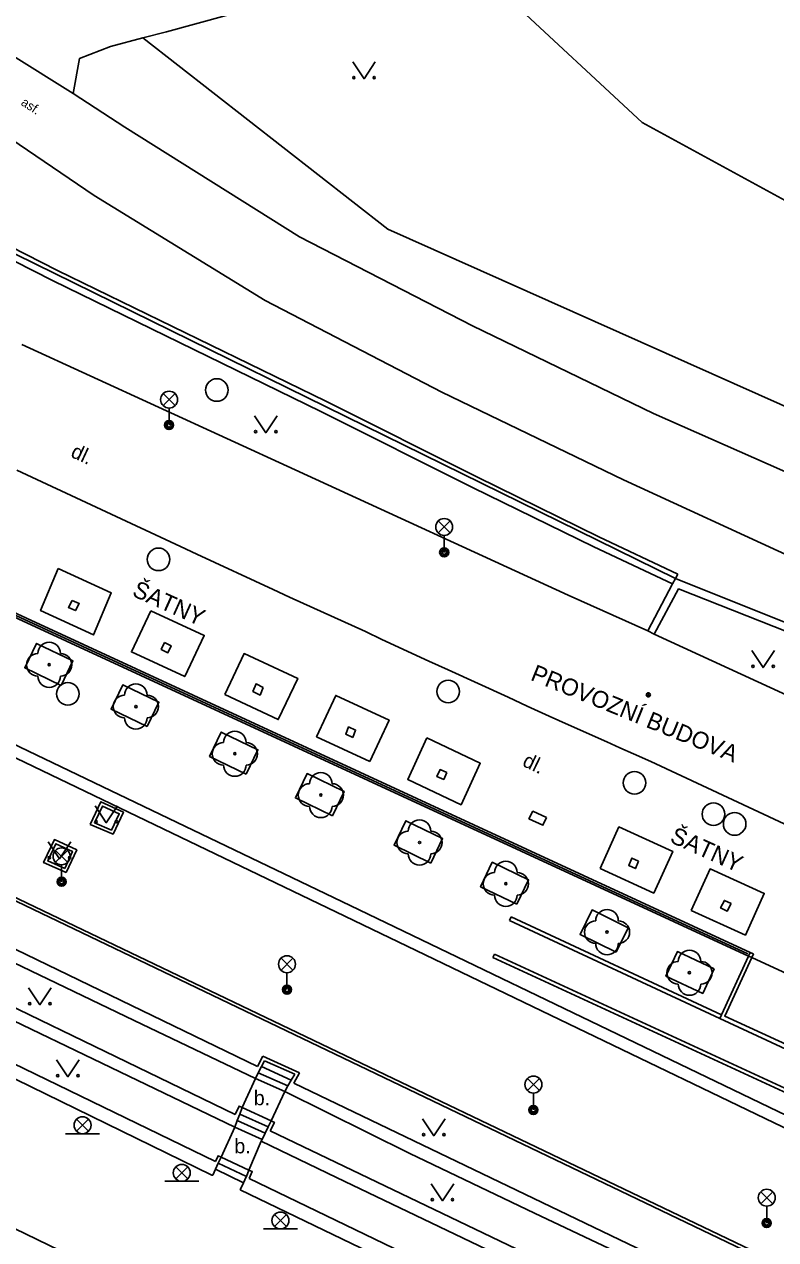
# Model space of a CAD drawing. Extents: x -600391 to -599491, y -1160176 to -1159402.
# Drawn here: x -599668.1 to -599634.9, y -1159917.7 to -1159863.8 of the extents above; entities that cross this region are included whole.
import ezdxf

# ---------------------------------------------------------------- set-up
doc = ezdxf.new("R2010")
doc.units = 0
for name, color, linetype in [('Level 10', 7, 'Continuous'), ('Level 11', 7, 'Continuous'), ('Level 22', 7, 'Continuous'), ('Level 27', 7, 'Continuous'), ('Level 33', 7, 'Continuous'), ('Level 36', 7, 'Continuous'), ('Level 39', 7, 'Continuous'), ('Level 40', 7, 'Continuous'), ('Level 41', 7, 'Continuous'), ('Level 5', 7, 'Continuous'), ('Level 51', 7, 'Continuous'), ('Level 6', 7, 'Continuous'), ('Level 7', 7, 'Continuous'), ('Level 9', 7, 'Continuous')]:
    doc.layers.add(name, color=color, linetype=linetype)

msp = doc.modelspace()

# ---------------------------------------------------------------- linework, layer by layer
at = {"layer": 'Level 10'}
for points in [[(-599713.98, -1159822.58), (-599711.6, -1159825.54), (-599708.33, -1159829.83), (-599704.71, -1159834.55), (-599698.71, -1159842.07), (-599692.98, -1159848.52), (-599687.85, -1159853.41), (-599683.57, -1159857.23), (-599677.45, -1159862.47), (-599670.96, -1159867.39), (-599665.03, -1159871.4), (-599657.47, -1159876.05), (-599649.65, -1159880.12), (-599641.6, -1159884), (-599634.03, -1159887.48), (-599629.19, -1159889.64)], [(-599665.96, -1159866.88), (-599668.73, -1159865.16), (-599671.34, -1159863.22)], [(-599566.76, -1159900.82), (-599574.35, -1159897.35), (-599579.98, -1159895.64), (-599584.73, -1159895.06), (-599588.83, -1159895.06), (-599598.86, -1159895.47), (-599603.02, -1159895.18), (-599606.84, -1159894.41), (-599616.19, -1159891.17), (-599625.08, -1159887.93), (-599627.63, -1159886.61), (-599634.56, -1159883.59), (-599640.27, -1159881.06), (-599648.29, -1159877.17), (-599655.94, -1159873.24), (-599663.68, -1159868.37), (-599665.96, -1159866.88)]]:
    msp.add_lwpolyline(points, dxfattribs=at)
at = {"layer": 'Level 11'}
for points in [[(-599585.79, -1159827.98), (-599582.81, -1159845.76), (-599573.79, -1159868.81), (-599568.71, -1159879.29), (-599570.4, -1159883.1), (-599584.8, -1159885.53), (-599601.31, -1159885.74), (-599608.93, -1159885.43), (-599616.97, -1159881.72), (-599628.93, -1159874.63), (-599640.78, -1159868.17), (-599646.75, -1159862.61)], [(-599665.96, -1159866.88), (-599665.68, -1159865.33), (-599664.32, -1159864.8), (-599662.88, -1159864.42), (-599661.84, -1159864.15), (-599657.79, -1159863.04), (-599654.05, -1159861.59)], [(-599635.99, -1159904.94), (-599682.81, -1159883.31)], [(-599590.61, -1159925.23), (-599623.29, -1159914.37), (-599624.51, -1159916.91), (-599653.71, -1159902.85), (-599687.73, -1159886.52), (-599702.43, -1159898.64), (-599702.12, -1159899.03)], [(-599687.66, -1159887.11), (-599653.94, -1159903.32)], [(-599666.63, -1159887.93), (-599664.28, -1159889.01), (-599665.06, -1159890.87), (-599667.41, -1159889.79), (-599666.63, -1159887.93)], [(-599640.25, -1159890.84), (-599639.16, -1159888.83), (-599630.72, -1159892.16), (-599631, -1159893.09), (-599631.8, -1159894.72)], [(-599666.01, -1159889.34), (-599665.7, -1159889.48), (-599665.87, -1159889.79), (-599666.18, -1159889.65), (-599666.01, -1159889.34)], [(-599662.53, -1159889.8), (-599660.16, -1159890.89), (-599661.03, -1159892.71), (-599663.39, -1159891.62), (-599662.53, -1159889.8)], [(-599661.93, -1159891.2), (-599661.63, -1159891.35), (-599661.77, -1159891.66), (-599662.07, -1159891.51), (-599661.93, -1159891.2)], [(-599666.5, -1159893.1), (-599665.98, -1159892.02), (-599667.59, -1159891.24), (-599668.11, -1159892.32), (-599666.5, -1159893.1)], [(-599659.25, -1159893.51), (-599658.4, -1159891.69), (-599656.02, -1159892.79), (-599656.89, -1159894.62), (-599659.25, -1159893.51)], [(-599662.69, -1159894.93), (-599662.17, -1159893.85), (-599663.77, -1159893.08), (-599664.29, -1159894.16), (-599662.69, -1159894.93)], [(-599657.55, -1159893.19), (-599657.69, -1159893.53), (-599658.01, -1159893.37), (-599657.87, -1159893.03), (-599657.55, -1159893.19)], [(-599652.83, -1159896.47), (-599655.19, -1159895.38), (-599654.34, -1159893.55), (-599651.98, -1159894.64), (-599652.83, -1159896.47)], [(-599653.59, -1159895.41), (-599653.9, -1159895.27), (-599653.77, -1159894.94), (-599653.46, -1159895.08), (-599653.59, -1159895.41)], [(-599658.31, -1159897.03), (-599657.79, -1159895.95), (-599659.41, -1159895.17), (-599659.93, -1159896.25), (-599658.31, -1159897.03)], [(-599650.31, -1159895.42), (-599647.94, -1159896.55), (-599648.79, -1159898.39), (-599651.15, -1159897.27), (-599650.31, -1159895.42)], [(-599654.49, -1159898.88), (-599653.97, -1159897.8), (-599655.61, -1159897.01), (-599656.13, -1159898.09), (-599654.49, -1159898.88)], [(-599649.42, -1159896.96), (-599649.56, -1159897.27), (-599649.86, -1159897.14), (-599649.72, -1159896.83), (-599649.42, -1159896.96)], [(-599665.21, -1159899.26), (-599664.74, -1159898.26), (-599663.74, -1159898.72), (-599664.2, -1159899.69), (-599665.21, -1159899.26)], [(-599665.02, -1159899.19), (-599664.67, -1159898.45), (-599663.93, -1159898.79), (-599664.27, -1159899.51), (-599665.02, -1159899.19)], [(-599645.01, -1159898.96), (-599645.17, -1159899.3), (-599645.79, -1159899.01), (-599645.61, -1159898.68), (-599645.01, -1159898.96)], [(-599650.13, -1159900.97), (-599649.61, -1159899.89), (-599651.24, -1159899.1), (-599651.76, -1159900.18), (-599650.13, -1159900.97)], [(-599642.64, -1159901.21), (-599641.8, -1159899.37), (-599639.42, -1159900.46), (-599640.26, -1159902.3), (-599642.64, -1159901.21)], [(-599672.32, -1159899.95), (-599672.61, -1159900.55), (-599625.03, -1159923.34)], [(-599666.27, -1159901.39), (-599667.28, -1159900.95), (-599666.8, -1159899.93), (-599665.81, -1159900.39), (-599666.27, -1159901.39)], [(-599666.34, -1159901.21), (-599667.09, -1159900.88), (-599666.73, -1159900.12), (-599666, -1159900.46), (-599666.34, -1159901.21)], [(-599672.82, -1159900.6), (-599625.1, -1159923.48)], [(-599640.93, -1159900.89), (-599641.07, -1159901.22), (-599641.37, -1159901.08), (-599641.23, -1159900.75), (-599640.93, -1159900.89)], [(-599646.32, -1159902.8), (-599647.93, -1159902.02), (-599647.41, -1159900.94), (-599645.8, -1159901.72), (-599646.32, -1159902.8)], [(-599638.61, -1159903.07), (-599637.77, -1159901.23), (-599635.37, -1159902.32), (-599636.2, -1159904.16), (-599638.61, -1159903.07)], [(-599673.64, -1159902.32), (-599657.8, -1159909.99)], [(-599657.9, -1159910.52), (-599663.26, -1159907.95), (-599668.61, -1159905.37), (-599673.88, -1159902.81)], [(-599641.92, -1159904.92), (-599643.52, -1159904.13), (-599642.99, -1159903.05), (-599641.39, -1159903.84), (-599641.92, -1159904.92)], [(-599636.84, -1159902.77), (-599637.13, -1159902.63), (-599637.3, -1159902.96), (-599637.01, -1159903.1), (-599636.84, -1159902.77)], [(-599653.94, -1159903.32), (-599624.26, -1159917.61), (-599623.02, -1159914.99)], [(-599646.58, -1159903.35), (-599646.65, -1159903.51)], [(-599646.65, -1159903.51), (-599637.33, -1159907.85)], [(-599646.58, -1159903.35), (-599637.26, -1159907.7)], [(-599674.65, -1159904.43), (-599658.8, -1159912.11)], [(-599658.81, -1159912.67), (-599674.89, -1159904.93)], [(-599647.31, -1159905.01), (-599647.38, -1159905.16)], [(-599633.83, -1159907.25), (-599627.64, -1159910.13), (-599625.78, -1159911.03), (-599627.4, -1159914.32), (-599629.35, -1159913.49), (-599647.38, -1159905.16)], [(-599634.05, -1159907.34), (-599627.72, -1159910.28), (-599626.01, -1159911.11), (-599627.48, -1159914.1), (-599629.28, -1159913.34), (-599647.31, -1159905.01)], [(-599637.58, -1159905.66), (-599638.09, -1159906.75), (-599639.72, -1159905.98), (-599639.21, -1159904.89), (-599637.58, -1159905.66)], [(-599637.33, -1159907.85), (-599628.63, -1159911.91), (-599628.54, -1159911.7), (-599637.12, -1159907.76), (-599635.92, -1159905.16)], [(-599637.26, -1159907.7), (-599636.06, -1159905.1)], [(-599636.06, -1159905.1), (-599635.99, -1159904.94)], [(-599635.85, -1159905), (-599635.99, -1159904.94)], [(-599635.92, -1159905.16), (-599635.85, -1159905)], [(-599659.66, -1159914.19), (-599675.62, -1159906.45)], [(-599659.83, -1159914.8), (-599675.87, -1159906.95)], [(-599637.33, -1159907.85), (-599637.26, -1159907.7)], [(-599657.57, -1159909.53), (-599657.8, -1159909.99)], [(-599657.63, -1159909.99), (-599657.77, -1159910.26)], [(-599657.5, -1159909.73), (-599657.63, -1159909.99)], [(-599657.63, -1159909.99), (-599656.31, -1159910.59)], [(-599657.57, -1159909.53), (-599655.95, -1159910.26)], [(-599657.5, -1159909.73), (-599656.16, -1159910.33)], [(-599657.9, -1159910.52), (-599658.48, -1159911.8)], [(-599657.77, -1159910.26), (-599657.9, -1159910.52)], [(-599657.9, -1159910.52), (-599656.6, -1159911.09)], [(-599657.77, -1159910.26), (-599656.46, -1159910.84)], [(-599656.31, -1159910.59), (-599656.46, -1159910.84)], [(-599656.16, -1159910.33), (-599656.31, -1159910.59)], [(-599655.95, -1159910.26), (-599656.2, -1159910.72)], [(-599657.2, -1159912.39), (-599656.6, -1159911.09)], [(-599656.46, -1159910.84), (-599656.6, -1159911.09)], [(-599640.02, -1159919.1), (-599645.54, -1159916.48), (-599651.06, -1159913.83), (-599656.6, -1159911.09)], [(-599639.89, -1159918.56), (-599656.2, -1159910.72)], [(-599658.8, -1159912.11), (-599658.62, -1159911.74), (-599658.48, -1159911.8)], [(-599658.7, -1159912.38), (-599658.59, -1159912.09)], [(-599658.59, -1159912.09), (-599658.48, -1159911.8)], [(-599658.59, -1159912.09), (-599657.33, -1159912.65)], [(-599658.48, -1159911.8), (-599657.2, -1159912.39)], [(-599658.81, -1159912.67), (-599659.41, -1159914)], [(-599658.81, -1159912.67), (-599658.7, -1159912.38)], [(-599658.81, -1159912.67), (-599657.6, -1159913.21)], [(-599658.7, -1159912.38), (-599657.46, -1159912.93)], [(-599657.33, -1159912.65), (-599657.46, -1159912.93)], [(-599657.2, -1159912.39), (-599657.33, -1159912.65)], [(-599657.25, -1159912.84), (-599657.06, -1159912.46), (-599657.2, -1159912.39)], [(-599658.19, -1159914.58), (-599657.64, -1159913.29)], [(-599657.64, -1159913.29), (-599657.6, -1159913.21)], [(-599657.64, -1159913.29), (-599654.31, -1159914.9), (-599642.41, -1159920.6), (-599641.01, -1159921.25)], [(-599657.46, -1159912.93), (-599657.6, -1159913.21)], [(-599657.25, -1159912.84), (-599640.91, -1159920.68)], [(-599674.54, -1159914.26), (-599648.15, -1159927.07)], [(-599659.66, -1159914.19), (-599659.55, -1159913.94), (-599659.41, -1159914)], [(-599659.54, -1159914.27), (-599659.66, -1159914.53)], [(-599659.41, -1159914), (-599659.54, -1159914.27)], [(-599659.54, -1159914.27), (-599658.3, -1159914.85)], [(-599659.41, -1159914), (-599658.19, -1159914.58)], [(-599659.83, -1159914.8), (-599659.79, -1159914.8)], [(-599659.66, -1159914.53), (-599659.79, -1159914.8)], [(-599659.66, -1159914.53), (-599658.42, -1159915.13)], [(-599658.42, -1159915.13), (-599658.31, -1159914.87), (-599658.3, -1159914.85)], [(-599658.3, -1159914.85), (-599658.19, -1159914.58)], [(-599658.18, -1159914.95), (-599658.04, -1159914.64), (-599658.19, -1159914.58)], [(-599658.57, -1159915.45), (-599658.42, -1159915.13)], [(-599642.13, -1159923.37), (-599658.57, -1159915.45)], [(-599658.18, -1159914.95), (-599641.94, -1159922.78)]]:
    msp.add_lwpolyline(points, dxfattribs=at)
at = {"layer": 'Level 22'}
for centre in [(-599667.03, -1159892.19), (-599663.19, -1159894.04), (-599658.81, -1159896.13), (-599655, -1159897.96), (-599650.63, -1159900.06), (-599646.81, -1159901.89), (-599642.33, -1159904.03), (-599638.68, -1159905.83)]:
    msp.add_circle(centre, 0.05, dxfattribs=at)
for centre, start, end in [((-599667.03, -1159891.69), 0, 180), ((-599667.53, -1159892.19), 90, 270), ((-599666.53, -1159892.19), 270, 90), ((-599667.03, -1159892.69), 180, 0), ((-599663.19, -1159893.54), 0, 180), ((-599663.69, -1159894.04), 90, 270), ((-599662.69, -1159894.04), 270, 90), ((-599663.19, -1159894.54), 180, 0), ((-599658.81, -1159895.63), 0, 180), ((-599659.31, -1159896.13), 90, 270), ((-599658.31, -1159896.13), 270, 90), ((-599658.81, -1159896.63), 180, 0), ((-599655, -1159897.46), 0, 180), ((-599655.5, -1159897.96), 90, 270), ((-599654.5, -1159897.96), 270, 90), ((-599655, -1159898.46), 180, 0), ((-599650.63, -1159899.56), 0, 180), ((-599651.13, -1159900.06), 90, 270), ((-599650.13, -1159900.06), 270, 90), ((-599650.63, -1159900.56), 180, 0), ((-599646.81, -1159901.39), 0, 180), ((-599647.31, -1159901.89), 90, 270), ((-599646.31, -1159901.89), 270, 90), ((-599646.81, -1159902.39), 180, 0), ((-599642.33, -1159903.53), 0, 180), ((-599642.83, -1159904.03), 90, 270), ((-599641.83, -1159904.03), 270, 90), ((-599642.33, -1159904.53), 180, 0), ((-599638.68, -1159905.33), 0, 180), ((-599639.18, -1159905.83), 90, 270), ((-599638.18, -1159905.83), 270, 90), ((-599638.68, -1159906.33), 180, 0)]:
    msp.add_arc(centre, 0.5, start, end, dxfattribs=at)
at = {"layer": 'Level 27'}
for centre in [(-599659.61, -1159880.02), (-599662.19, -1159887.52), (-599666.2, -1159893.48), (-599649.36, -1159893.37), (-599641.11, -1159897.42), (-599637.62, -1159898.81), (-599636.68, -1159899.24)]:
    msp.add_circle(centre, 0.5, dxfattribs=at)
at = {"layer": 'Level 33'}
for p, q in [((-599661.985, -1159880.71), (-599661.455, -1159880.18)), ((-599661.985, -1159880.18), (-599661.455, -1159880.71)), ((-599661.72, -1159880.82), (-599661.72, -1159881.57)), ((-599649.805, -1159886.35), (-599649.275, -1159885.82)), ((-599649.805, -1159885.82), (-599649.275, -1159886.35)), ((-599649.54, -1159886.46), (-599649.54, -1159887.21)), ((-599666.745, -1159900.94), (-599666.215, -1159900.41)), ((-599666.745, -1159900.41), (-599666.215, -1159900.94)), ((-599666.48, -1159901.05), (-599666.48, -1159901.8)), ((-599656.765, -1159905.72), (-599656.235, -1159905.19)), ((-599656.765, -1159905.19), (-599656.235, -1159905.72)), ((-599656.5, -1159905.83), (-599656.5, -1159906.58)), ((-599645.855, -1159911.05), (-599645.325, -1159910.52)), ((-599645.855, -1159910.52), (-599645.325, -1159911.05)), ((-599645.59, -1159911.16), (-599645.59, -1159911.91)), ((-599665.815, -1159912.85), (-599665.285, -1159912.32)), ((-599665.815, -1159912.32), (-599665.285, -1159912.85)), ((-599666.3, -1159912.96), (-599664.8, -1159912.96)), ((-599661.425, -1159914.96), (-599660.895, -1159914.43)), ((-599661.425, -1159914.43), (-599660.895, -1159914.96)), ((-599661.91, -1159915.07), (-599660.41, -1159915.07)), ((-599635.525, -1159916.06), (-599634.995, -1159915.53)), ((-599635.525, -1159915.53), (-599634.995, -1159916.06)), ((-599635.26, -1159916.17), (-599635.26, -1159916.92)), ((-599657.055, -1159917.07), (-599656.525, -1159916.54)), ((-599657.055, -1159916.54), (-599656.525, -1159917.07)), ((-599657.54, -1159917.18), (-599656.04, -1159917.18))]:
    msp.add_line(p, q, dxfattribs=at)
for centre, radius in [((-599661.72, -1159880.445), 0.375), ((-599661.72, -1159881.57), 0.2), ((-599661.72, -1159881.57), 0.145), ((-599661.72, -1159881.57), 0.0876), ((-599649.54, -1159886.085), 0.375), ((-599649.54, -1159887.21), 0.2), ((-599649.54, -1159887.21), 0.145), ((-599649.54, -1159887.21), 0.0876), ((-599666.48, -1159900.675), 0.375), ((-599666.48, -1159901.8), 0.2), ((-599666.48, -1159901.8), 0.145), ((-599666.48, -1159901.8), 0.0876), ((-599656.5, -1159905.455), 0.375), ((-599656.5, -1159906.58), 0.2), ((-599656.5, -1159906.58), 0.145), ((-599656.5, -1159906.58), 0.0876), ((-599645.59, -1159910.785), 0.375), ((-599665.55, -1159912.585), 0.375), ((-599645.59, -1159911.91), 0.2), ((-599645.59, -1159911.91), 0.145), ((-599645.59, -1159911.91), 0.0876), ((-599661.16, -1159914.695), 0.375), ((-599635.26, -1159915.795), 0.375), ((-599656.79, -1159916.805), 0.375), ((-599635.26, -1159916.92), 0.2), ((-599635.26, -1159916.92), 0.145), ((-599635.26, -1159916.92), 0.0876)]:
    msp.add_circle(centre, radius, dxfattribs=at)
at = {"layer": 'Level 36'}
for points in [[(-599653.59, -1159865.48), (-599653.09, -1159866.23), (-599652.59, -1159865.48)], [(-599657.94, -1159881.16), (-599657.44, -1159881.91), (-599656.94, -1159881.16)], [(-599635.92, -1159891.56), (-599635.42, -1159892.31), (-599634.92, -1159891.56)], [(-599665, -1159898.44), (-599664.5, -1159899.19), (-599664, -1159898.44)], [(-599667.07, -1159900.03), (-599666.57, -1159900.78), (-599666.07, -1159900.03)], [(-599667.94, -1159906.5), (-599667.44, -1159907.25), (-599666.94, -1159906.5)], [(-599666.7, -1159909.69), (-599666.2, -1159910.44), (-599665.7, -1159909.69)], [(-599650.5, -1159912.3), (-599650, -1159913.05), (-599649.5, -1159912.3)], [(-599650.12, -1159915.18), (-599649.62, -1159915.93), (-599649.12, -1159915.18)]]:
    msp.add_lwpolyline(points, dxfattribs=at)
for centre in [(-599653.54, -1159866.18), (-599652.641, -1159866.18), (-599657.89, -1159881.86), (-599656.991, -1159881.86), (-599635.87, -1159892.26), (-599634.971, -1159892.26), (-599664.95, -1159899.14), (-599664.051, -1159899.14), (-599667.02, -1159900.73), (-599666.121, -1159900.73), (-599667.89, -1159907.2), (-599666.991, -1159907.2), (-599666.65, -1159910.39), (-599665.751, -1159910.39), (-599650.45, -1159913), (-599649.551, -1159913), (-599650.07, -1159915.88), (-599649.171, -1159915.88)]:
    msp.add_circle(centre, 0.05, dxfattribs=at)
at = {"layer": 'Level 39'}
for radius in [0.09, 0.0398]:
    msp.add_circle((-599640.5, -1159893.52), radius, dxfattribs=at)
at = {"layer": 'Level 5'}
for points in [[(-599668.24, -1159878.01), (-599656.14, -1159883.56)], [(-599636.06, -1159905.1), (-599683.11, -1159883.36)], [(-599668.46, -1159883.57), (-599661.21, -1159886.95)], [(-599656.14, -1159883.56), (-599644.05, -1159889.1)], [(-599661.21, -1159886.95), (-599660.49, -1159887.29)], [(-599660.49, -1159887.29), (-599657.11, -1159888.85)], [(-599657.11, -1159888.85), (-599656.39, -1159889.19)], [(-599656.39, -1159889.19), (-599653.02, -1159890.72)], [(-599644.05, -1159889.1), (-599640.52, -1159890.68)], [(-599640.52, -1159890.68), (-599640.25, -1159890.84)], [(-599653.02, -1159890.72), (-599652.3, -1159891.07)], [(-599652.3, -1159891.07), (-599650.22, -1159892.03)], [(-599640.25, -1159890.84), (-599631.8, -1159894.72)], [(-599650.22, -1159892.03), (-599649.36, -1159892.42)], [(-599649.36, -1159892.42), (-599646.71, -1159893.62)], [(-599646.71, -1159893.62), (-599645.86, -1159894.02)], [(-599645.86, -1159894.02), (-599644.89, -1159894.46)], [(-599644.89, -1159894.46), (-599644.03, -1159894.85)], [(-599644.03, -1159894.85), (-599642.34, -1159895.6)], [(-599642.34, -1159895.6), (-599641.76, -1159895.87)], [(-599641.76, -1159895.87), (-599641.16, -1159896.14)], [(-599641.16, -1159896.14), (-599640.39, -1159896.48)], [(-599640.39, -1159896.48), (-599633.35, -1159899.77)], [(-599635.92, -1159905.16), (-599636.06, -1159905.1)], [(-599633.59, -1159906.24), (-599635.92, -1159905.16)]]:
    msp.add_lwpolyline(points, dxfattribs=at)
at = {"layer": 'Level 51'}
for points in [[(-599652.03, -1159872.89), (-599662.88, -1159864.42)], [(-599607.04, -1159892.98), (-599652.03, -1159872.89)]]:
    msp.add_lwpolyline(points, dxfattribs=at)
at = {"layer": 'Level 6'}
for points in [[(-599661.21, -1159886.95), (-599660.49, -1159887.29)], [(-599657.11, -1159888.85), (-599656.39, -1159889.19)], [(-599653.02, -1159890.72), (-599652.3, -1159891.07)], [(-599650.22, -1159892.03), (-599649.36, -1159892.42)], [(-599646.71, -1159893.62), (-599645.86, -1159894.02)], [(-599644.89, -1159894.46), (-599644.03, -1159894.85)], [(-599642.34, -1159895.6), (-599641.76, -1159895.87)], [(-599641.16, -1159896.14), (-599640.39, -1159896.48)]]:
    msp.add_lwpolyline(points, dxfattribs=at)
at = {"layer": 'Level 7'}
for points in [[(-599676.26, -1159870.21), (-599639.3, -1159888.37)], [(-599670.86, -1159872.59), (-599666.66, -1159874.72), (-599654.78, -1159880.52), (-599648.06, -1159883.88), (-599642.7, -1159886.52), (-599639.19, -1159888.17)], [(-599671.07, -1159873.04), (-599666.88, -1159875.17), (-599655, -1159880.97), (-599648.28, -1159884.33), (-599642.92, -1159886.97), (-599639.43, -1159888.61)], [(-599639.43, -1159888.61), (-599639.3, -1159888.37)], [(-599639.3, -1159888.37), (-599639.19, -1159888.17)], [(-599639.3, -1159888.37), (-599630.19, -1159892.01)], [(-599640.52, -1159890.68), (-599639.43, -1159888.61)]]:
    msp.add_lwpolyline(points, dxfattribs=at)
at = {"layer": 'Level 9'}
msp.add_lwpolyline([(-599636.09, -1159904.99), (-599682.96, -1159883.33)], dxfattribs=at)

# ---------------------------------------------------------------- texts
at = {"layer": 'Level 40'}
for s, height, rotation, p in [('asf.', 0.4, 326.8798, (-599668.31, -1159867.37)), ('dl.', 0.65, 334.97, (-599666.12, -1159882.96)), ('dl.', 0.65, 334.27, (-599646.12, -1159896.65))]:
    msp.add_text(s, height=height, rotation=rotation, dxfattribs=at).set_placement(p)
for p in [(-599657.97, -1159911.7), (-599658.83, -1159913.83)]:
    msp.add_text('b.', height=0.65, dxfattribs=at).set_placement(p)
at = {"layer": 'Level 41'}
for s, rotation, p in [('ŠATNY', 335.79, (-599663.4, -1159889.12)), ('PROVOZNÍ BUDOVA', 337.84, (-599645.76, -1159892.85)), ('ŠATNY', 335.79, (-599639.59, -1159900.03))]:
    msp.add_text(s, height=0.75, rotation=rotation, dxfattribs=at).set_placement(p)

doc.saveas('drawing.dxf')
